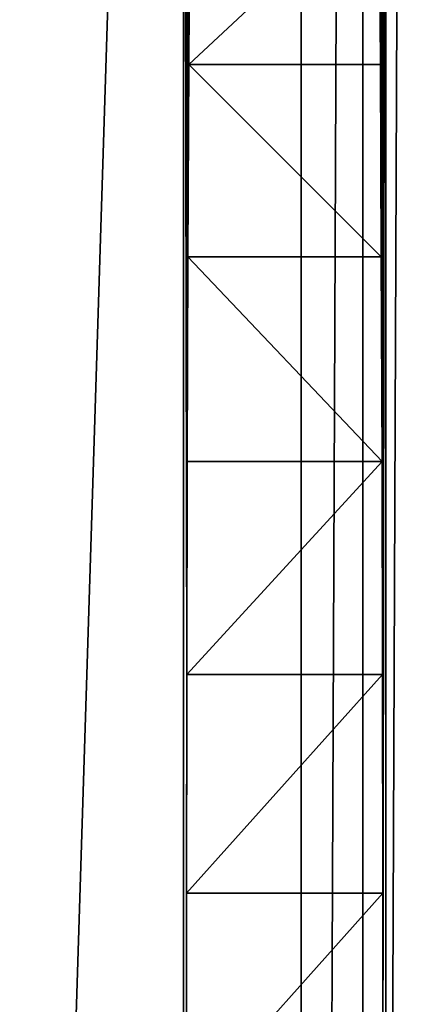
# Model space of a CAD drawing. Header units: metres. Extents: x -206 to 75, y -104 to 104.
# Tile 724 of 1056: x -33.26 to -29.76, y -0.01 to 8.75. Entities that reach past the tile are written whole.
import ezdxf

# ---------------------------------------------------------------- set-up
doc = ezdxf.new("R2010")
doc.units = ezdxf.units.M
doc.layers.add('solid_01_1-CONSUMER_THERM_B_125288', color=7, linetype='CONTINUOUS')

msp = doc.modelspace()

# ---------------------------------------------------------------- linework, layer by layer
at = {"layer": 'solid_01_1-CONSUMER_THERM_B_125288'}
for points in [[(-30.211685, 63.541607), (-29.679237, 63.69318), (-30.193489, -63.560551)], [(-29.679237, 63.69318), (-29.660997, -63.711971), (-30.193489, -63.560551)], [(-30.762913, 63.490448), (-30.211685, 63.541607), (-30.744732, -63.509552)], [(-30.211685, 63.541607), (-30.193489, -63.560551), (-30.744732, -63.509552)], [(-30.762913, 63.490448), (-34.744732, -63.510124), (-34.762913, 63.489876)], [(-30.762913, 63.490448), (-30.744732, -63.509552), (-34.744732, -63.510124)], [(-37.500069, 41.072453, 108.410858), (37.499931, 41.072487, 108.410858), (-37.500031, -41.072514, 108.410858)], [(37.499931, 41.072487, 108.410858), (37.499969, -41.072479, 108.410858), (-37.500031, -41.072514, 108.410858)], [(-42.500034, -37.500031, 108.5), (42.499931, 37.500008, 108.5), (-42.500069, 37.499969, 108.5)], [(-42.500034, -37.500031, 108.5), (42.499966, -37.499992, 108.5), (42.499931, 37.500008, 108.5)], [(-30.047548, 8.351436, 11.442317), (-30.000059, 20.299974, 6), (-30.057652, 9.931741, 12.6)], [(-30.039268, 6.638676, 10.493666), (-30.000059, 20.299974, 6), (-30.047548, 8.351436, 11.442317)], [(-30.032936, 4.818531, 9.768003), (-30.000059, 20.299974, 6), (-30.039268, 6.638676, 10.493666)], [(-30.028658, 2.922311, 9.27799), (-30.000059, 20.299974, 6), (-30.032936, 4.818531, 9.768003)], [(-30.026503, 0.979677, 9.030996), (-30.000059, 20.299974, 6), (-30.028658, 2.922311, 9.27799)], [(-30.028656, -2.922364, 9.27799), (-30.00004, -20.300026, 6), (-30.000059, 20.299974, 6)], [(-30.028656, -2.922364, 9.27799), (-30.000059, 20.299974, 6), (-30.026501, -0.97973, 9.030996)], [(-30.026501, -0.97973, 9.030996), (-30.000059, 20.299974, 6), (-30.026503, 0.979677, 9.030996)], [(-25.000059, 20.258665, 6), (-30.000059, 20.299974, 6), (-30.00004, -20.300026, 6)], [(24.999941, 20.258688, 6), (-25.000059, 20.258665, 6), (-30.00004, -20.300026, 6)], [(-25.00004, -20.258713, 6), (24.999941, 20.258688, 6), (-30.00004, -20.300026, 6)], [(-40.000057, 18.499969, 6), (-40.000042, -18.500031, 6), (-31.800058, 18.499973, 6)], [(-40.000042, -18.500031, 6), (-31.800041, -18.500027, 6), (-31.800058, 18.499973, 6)], [(-31.771444, 2.922294, 9.277987), (-31.800058, 18.499973, 6), (-31.800041, -18.500027, 6)], [(-31.75256, 8.351417, 11.442305), (-31.742458, 9.93174, 12.6), (-31.800058, 18.499973, 6)], [(-31.760838, 6.638644, 10.493651), (-31.75256, 8.351417, 11.442305), (-31.800058, 18.499973, 6)], [(-31.76717, 4.818491, 9.76799), (-31.760838, 6.638644, 10.493651), (-31.800058, 18.499973, 6)], [(-31.771444, 2.922294, 9.277987), (-31.76717, 4.818491, 9.76799), (-31.800058, 18.499973, 6)], [(-31.75256, 8.351417, 11.442305), (-30.057652, 9.931741, 12.6), (-31.742458, 9.93174, 12.6)], [(-30.047548, 8.351436, 11.442317), (-30.057652, 9.931741, 12.6), (-31.75256, 8.351417, 11.442305)], [(-30.039268, 6.638676, 10.493666), (-31.75256, 8.351417, 11.442305), (-31.760838, 6.638644, 10.493651)], [(-30.039268, 6.638676, 10.493666), (-30.047548, 8.351436, 11.442317), (-31.75256, 8.351417, 11.442305)], [(-30.032936, 4.818531, 9.768003), (-31.760838, 6.638644, 10.493651), (-31.76717, 4.818491, 9.76799)], [(-30.032936, 4.818531, 9.768003), (-30.039268, 6.638676, 10.493666), (-31.760838, 6.638644, 10.493651)], [(-30.032936, 4.818531, 9.768003), (-31.76717, 4.818491, 9.76799), (-31.771444, 2.922294, 9.277987)], [(-30.028658, 2.922311, 9.27799), (-30.032936, 4.818531, 9.768003), (-31.771444, 2.922294, 9.277987)], [(-31.7736, 0.979661, 9.030995), (-31.771444, 2.922294, 9.277987), (-31.800041, -18.500027, 6)], [(-30.028658, 2.922311, 9.27799), (-31.771444, 2.922294, 9.277987), (-31.7736, 0.979661, 9.030995)], [(-30.026503, 0.979677, 9.030996), (-30.028658, 2.922311, 9.27799), (-31.7736, 0.979661, 9.030995)], [(-31.7736, -0.979715, 9.030995), (-31.7736, 0.979661, 9.030995), (-31.800041, -18.500027, 6)], [(-30.026503, 0.979677, 9.030996), (-31.7736, 0.979661, 9.030995), (-31.7736, -0.979715, 9.030995)], [(-30.026501, -0.97973, 9.030996), (-30.026503, 0.979677, 9.030996), (-31.7736, -0.979715, 9.030995)]]:
    msp.add_3dface(points, dxfattribs=at)

doc.saveas('drawing.dxf')
